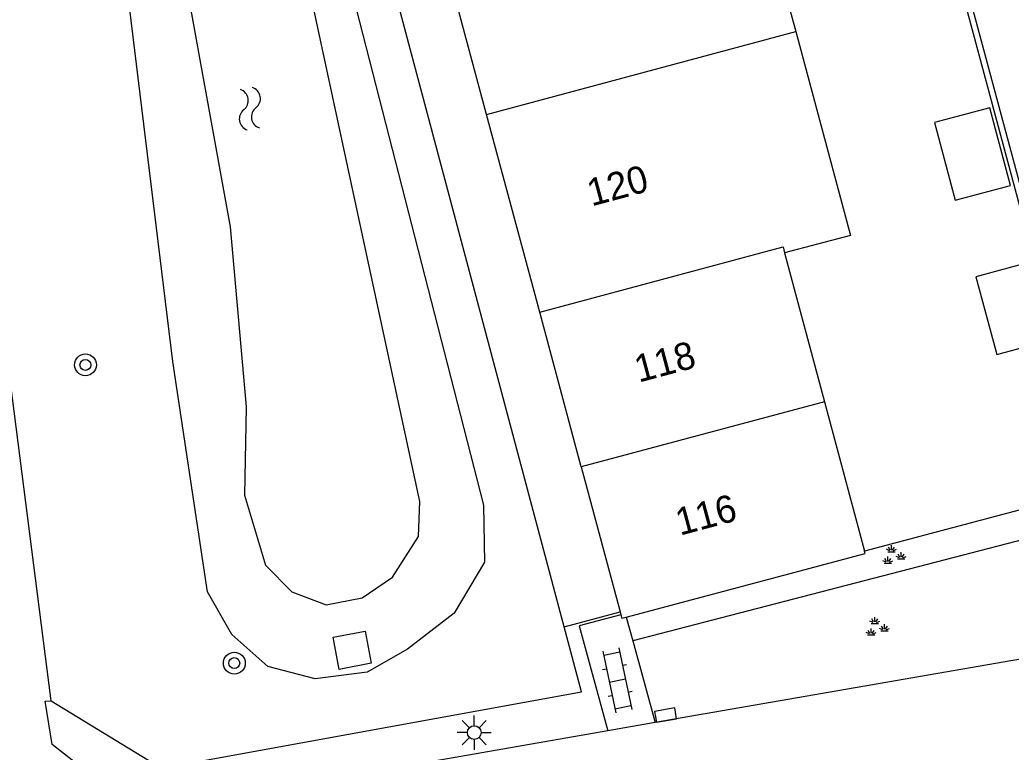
# Model space of a CAD drawing. Extents: x 125000 to 129004, y 397500 to 399008.
# Drawn here: x 127076.07 to 127112.34, y 398862.93 to 398889.74 of the extents above; entities that cross this region are included whole.
import ezdxf

# ---------------------------------------------------------------- set-up
doc = ezdxf.new("R2010")
doc.units = 0
for name, color, linetype in [('gg-afsc-faunaraster', 7, 'Continuous'), ('gg-afsc-hekwerk', 7, 'Continuous'), ('gg-anno-huisnummerreeks BGT', 7, 'Continuous'), ('gg-bbg-bijgebouw', 7, 'Continuous'), ('gg-bbg-hoofdgebouw', 7, 'Continuous'), ('gg-bbg-tussenscheiding', 7, 'Continuous'), ('gg-knt-verharding', 7, 'Continuous'), ('gg-kntw-bovenkant insteek waterloop', 7, 'Continuous'), ('gg-kntw-waterlijn', 7, 'Continuous'), ('gg-kwrk-uitstroombak niveau min 01', 7, 'Continuous'), ('gt-grn-groengrens', 7, 'Continuous'), ('gt-symb-boom', 7, 'Continuous'), ('gt-symb-groenvak', 7, 'Continuous'), ('gt-symb-klinker verharding', 7, 'Continuous'), ('gt-symb-kolk', 7, 'Continuous'), ('gt-symb-lichtmast', 7, 'Continuous'), ('gt-symb-watersymbool', 7, 'Continuous')]:
    doc.layers.add(name, color=color, linetype=linetype)

# ---------------------------------------------------------------- blocks, each defined once
blk = doc.blocks.new('gt0-GRVAK')
at = {"layer": 'gt-symb-groenvak'}
for p, q in [((-0.047, 0.214), (-0.047, 0.393)), ((-0.11, 0.189), (-0.228, 0.24)), ((-0.182, 0.153), (0.088, 0.153)), ((-0.091, 0.211), (-0.156, 0.322)), ((-0.004, 0.211), (0.061, 0.322)), ((0.015, 0.189), (0.133, 0.24)), ((0.262, -0.052), (0.197, 0.059)), ((0.305, -0.049), (0.305, 0.13)), ((0.349, -0.052), (0.414, 0.059)), ((-0.245, -0.228), (-0.363, -0.177)), ((-0.318, -0.264), (-0.047, -0.264)), ((-0.226, -0.206), (-0.291, -0.095)), ((-0.183, -0.203), (-0.183, -0.024)), ((-0.139, -0.206), (-0.074, -0.095)), ((-0.12, -0.228), (-0.002, -0.177)), ((0.243, -0.074), (0.125, -0.023)), ((0.17, -0.11), (0.441, -0.11)), ((0.368, -0.074), (0.486, -0.023))]:
    blk.add_line(p, q, dxfattribs=at)
blk = doc.blocks.new('gt0-KL1')
at = {"layer": 'gt-symb-klinker verharding'}
for p, q in [((-0.5, 0.3), (-0.5, 0.45)), ((0.5, 0.3), (0.5, 0.45)), ((-1.15, 0.3), (1.15, 0.3)), ((-1, -0.3), (-1, 0.3)), ((0, -0.3), (0, 0.3)), ((1, -0.3), (1, 0.3)), ((-1.15, -0.3), (1.15, -0.3)), ((-0.5, -0.45), (-0.5, -0.3)), ((0.5, -0.45), (0.5, -0.3))]:
    blk.add_line(p, q, dxfattribs=at)
blk = doc.blocks.new('gt0-KOLK')
at = {"layer": 'gt-symb-kolk'}
blk.add_lwpolyline([(0, 0), (0.375, 0), (0.375, 0.4), (-0.375, 0.4), (-0.375, 0), (0, 0)], dxfattribs=at)
blk = doc.blocks.new('gt0-WA')
at = {"layer": 'gt-symb-watersymbool'}
for centre, start, end in [((-0.323, 0.022), 28.0725, 151.9275), ((0.427, 0.422), 208.0725, 331.9275), ((-0.323, -0.428), 28.0725, 151.9275), ((0.427, -0.028), 208.0725, 331.9275)]:
    blk.add_arc(centre, 0.425, start, end, dxfattribs=at)
blk = doc.blocks.new('gt0-BOOM')
at = {"layer": 'gt-symb-boom'}
for radius in [0.4, 0.2]:
    blk.add_circle((0, 0), radius, dxfattribs=at)
blk = doc.blocks.new('gt0-LMAST')
at = {"layer": 'gt-symb-lichtmast'}
for p, q in [((-0.182, 0.173), (-0.447, 0.438)), ((-0.005, 0.246), (-0.005, 0.621)), ((0.172, 0.173), (0.437, 0.438)), ((-0.255, -0.004), (-0.63, -0.004)), ((-0.182, -0.181), (-0.447, -0.446)), ((-0.005, -0.254), (-0.005, -0.629)), ((0.437, -0.446), (0.172, -0.181)), ((0.245, -0.004), (0.62, -0.004))]:
    blk.add_line(p, q, dxfattribs=at)
blk.add_circle((-0.005, -0.004), 0.25, dxfattribs=at)

msp = doc.modelspace()

# ---------------------------------------------------------------- linework, layer by layer
at = {"layer": 'gg-afsc-faunaraster'}
msp.add_line((127095.986, 398867.514), (127082.114, 398919.629), dxfattribs=at)
for points in [[(127077.209, 398864.807), (127075.216, 398880.377), (127073.862, 398895.104), (127072.839, 398910.042), (127071.987, 398924.555), (127071.696, 398939.662), (127071.767, 398954.514)], [(127077.209, 398864.807), (127081.255, 398862.336), (127096.62, 398865.131), (127095.986, 398867.514)]]:
    msp.add_lwpolyline(points, dxfattribs=at)
at = {"layer": 'gg-afsc-hekwerk'}
msp.add_line((127095.986, 398867.514), (127098.036, 398868.06), dxfattribs=at)
msp.add_lwpolyline([(127095.372, 398923.206), (127101.406, 398924.795), (127115.44, 398872.534), (127106.971, 398870.287)], dxfattribs=at)
at = {"layer": 'gg-bbg-bijgebouw'}
for points in [[(127110.291, 398883.132), (127112.32, 398883.674), (127111.56, 398886.517), (127109.531, 398885.975), (127110.291, 398883.132)], [(127111.819, 398877.481), (127113.846, 398878.029), (127113.076, 398880.877), (127111.049, 398880.329), (127111.819, 398877.481)]]:
    msp.add_lwpolyline(points, dxfattribs=at)
at = {"layer": 'gg-bbg-hoofdgebouw'}
for p, q in [((127102.518, 398896.547), (127104.461, 398889.303)), ((127093.147, 398886.268), (127091.203, 398893.512)), ((127095.09, 398879.032), (127093.147, 398886.268)), ((127104.05, 398881.209), (127105.511, 398875.748)), ((127096.61, 398873.368), (127095.09, 398879.032)), ((127105.511, 398875.748), (127106.971, 398870.287)), ((127096.61, 398873.368), (127098.036, 398868.06)), ((127098.036, 398868.06), (127098.063, 398867.958))]:
    msp.add_line(p, q, dxfattribs=at)
for points in [[(127104.461, 398889.303), (127106.462, 398881.837), (127104.05, 398881.209)], [(127098.254, 398867.868), (127106.994, 398870.202), (127106.971, 398870.287)], [(127098.063, 398867.958), (127098.098, 398867.826), (127098.254, 398867.868)]]:
    msp.add_lwpolyline(points, dxfattribs=at)
at = {"layer": 'gg-bbg-tussenscheiding'}
for p, q in [((127093.147, 398886.268), (127104.461, 398889.303)), ((127105.511, 398875.748), (127096.61, 398873.368))]:
    msp.add_line(p, q, dxfattribs=at)
msp.add_lwpolyline([(127095.09, 398879.032), (127103.993, 398881.421), (127104.05, 398881.209)], dxfattribs=at)
at = {"layer": 'gg-knt-verharding'}
for p, q in [((127098.254, 398867.868), (127098.493, 398866.997)), ((127098.493, 398866.997), (127099.312, 398864.013)), ((127099.312, 398864.013), (127097.589, 398863.713)), ((127097.589, 398863.713), (127080.416, 398860.715))]:
    msp.add_line(p, q, dxfattribs=at)
for points in [[(127115.943, 398871.524), (127101.568, 398924.996), (127095.347, 398923.298)], [(127098.063, 398867.958), (127096.538, 398867.547), (127097.589, 398863.713)], [(127116.924, 398867.875), (127116.521, 398867.53), (127115.864, 398867.071), (127115.145, 398866.753), (127099.312, 398864.013)], [(127080.416, 398860.715), (127077.249, 398863.209), (127076.998, 398864.789), (127077.209, 398864.807)]]:
    msp.add_lwpolyline(points, dxfattribs=at)
at = {"layer": 'gg-kntw-bovenkant insteek waterloop'}
msp.add_lwpolyline([(127078.662, 398910.682), (127078.72, 398923.227), (127080.128, 398922.302), (127093.028, 398871.967), (127093.07, 398869.884), (127091.961, 398868.02), (127090.258, 398866.691), (127088.773, 398865.856), (127086.868, 398865.615), (127085.144, 398866.065), (127083.83, 398867.236), (127082.928, 398868.794), (127081.669, 398877.231), (127079.738, 398893.018), (127079.836, 398898.724), (127079.808, 398903.244), (127080.211, 398904.125), (127079.93, 398907.571), (127078.704, 398909.494)], dxfattribs=at)
at = {"layer": 'gg-kntw-waterlijn'}
msp.add_lwpolyline([(127082.172, 398890.91), (127083.763, 398882.155), (127084.344, 398875.574), (127084.283, 398872.329), (127085.057, 398869.772), (127086.019, 398868.792), (127087.277, 398868.32), (127088.588, 398868.582), (127089.707, 398869.335), (127090.651, 398870.821), (127090.701, 398872.1), (127086.65, 398890.927), (127082.946, 398903.702), (127080.864, 398915.065), (127079.834, 398919.764), (127079.001, 398919.653), (127079.877, 398910.699)], dxfattribs=at)
at = {"layer": 'gg-kwrk-uitstroombak niveau min 01'}
msp.add_lwpolyline([(127087.75, 398865.958), (127087.529, 398867.133), (127088.701, 398867.359), (127088.928, 398866.186), (127087.75, 398865.958)], dxfattribs=at)
at = {"layer": 'gt-grn-groengrens'}
msp.add_line((127115.943, 398871.524), (127098.493, 398866.997), dxfattribs=at)

# ---------------------------------------------------------------- block references
at = {"layer": 'gt-symb-boom'}
for p in [(127078.467, 398877.104), (127083.914, 398866.186)]:
    msp.add_blockref('gt0-BOOM', p, dxfattribs=at)
at = {"layer": 'gt-symb-groenvak'}
for p in [(127108.008, 398870.112), (127107.398, 398867.481)]:
    msp.add_blockref('gt0-GRVAK', p, dxfattribs=at)
at = {"layer": 'gt-symb-klinker verharding', "rotation": -78.17329607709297}
msp.add_blockref('gt0-KL1', (127097.931, 398865.555), dxfattribs=at)
at = {"layer": 'gt-symb-kolk', "rotation": 9.812572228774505}
msp.add_blockref('gt0-KOLK', (127099.728, 398864.086), dxfattribs=at)
at = {"layer": 'gt-symb-lichtmast'}
msp.add_blockref('gt0-LMAST', (127092.697, 398863.647), dxfattribs=at)
at = {"layer": 'gt-symb-watersymbool', "rotation": -80.3304947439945}
msp.add_blockref('gt0-WA', (127084.478, 398886.532), dxfattribs=at)

# ---------------------------------------------------------------- texts
at = {"layer": 'gg-anno-huisnummerreeks BGT'}
for s, p in [('120', (127096.985, 398882.902)), ('118', (127098.716, 398876.452)), ('116', (127100.22, 398870.849))]:
    msp.add_text(s, height=1, rotation=15, dxfattribs=at).set_placement(p)

doc.saveas('drawing.dxf')
